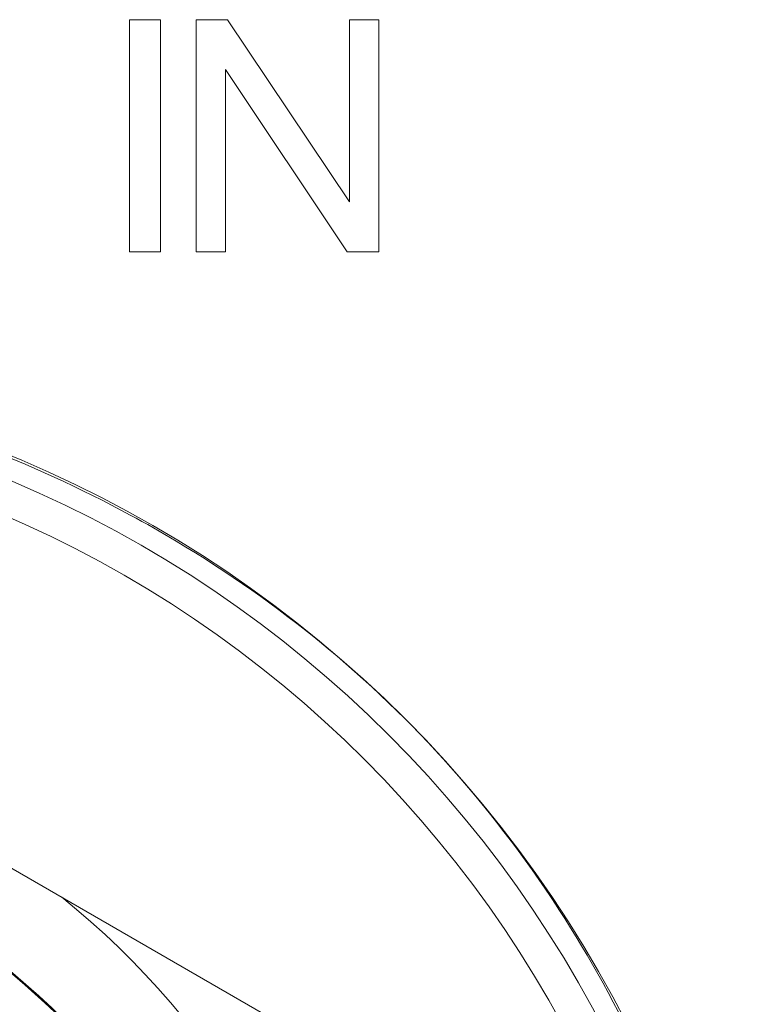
# Model space of a CAD drawing. Header units: millimetres. Extents: x 3925 to 5043, y -86 to 778.
# Tile 303 of 325: x 4841.78 to 4843.38, y 375.79 to 377.93. Entities that reach past the tile are written whole.
import ezdxf

# ---------------------------------------------------------------- set-up
doc = ezdxf.new("R2010")
doc.units = ezdxf.units.MM
doc.header["$LTSCALE"] = 46.255
for name, color, linetype in [('61-8RRB5G101DXF_CONTINUOUS_LINE', 7, 'CONTINUOUS'), ('792-MOLEX-73DXF_CONTINUOUS_LINE', 7, 'CONTINUOUS'), ('H30K-IO-LABEDXF_CONTINUOUS_LINE', 7, 'CONTINUOUS'), ('H30K-REAR-CODXF_CONTINUOUS_LINE', 7, 'CONTINUOUS'), ('LABEL-IO-H30DXF_CONTINUOUS_LINE', 7, 'CONTINUOUS')]:
    doc.layers.add(name, color=color, linetype=linetype)

msp = doc.modelspace()

# ---------------------------------------------------------------- linework, layer by layer
at = {"layer": '61-8RRB5G101DXF_CONTINUOUS_LINE', "color": 7, "linetype": 'Continuous', "lineweight": 0}
msp.add_line((4840.7588, 376.663), (4842.5088, 375.6526), dxfattribs=at)
msp.add_circle((4840.7588, 374.6423), 1.575, dxfattribs=at)
msp.add_arc((4840.7588, 374.6423), 1.7707, 8.7749, 51.2251, dxfattribs=at)
at = {"layer": '792-MOLEX-73DXF_CONTINUOUS_LINE', "color": 7, "linetype": 'Continuous', "lineweight": 0}
msp.add_circle((4840.7588, 374.6423), 1.2065, dxfattribs=at)
for radius, start, end in [(1.5725, 298.8372, 76.0639), (1.4487, 288.0439, 251.9561)]:
    msp.add_arc((4840.7588, 374.6423), radius, start, end, dxfattribs=at)
at = {"layer": 'H30K-IO-LABEDXF_CONTINUOUS_LINE', "color": 7, "linetype": 'Continuous', "lineweight": 0}
for p, q in [((4842.015, 377.9323), (4842.0821, 377.9323)), ((4842.015, 377.4271), (4842.015, 377.9323)), ((4842.0821, 377.9323), (4842.0821, 377.4271)), ((4842.1599, 377.9323), (4842.2285, 377.9323)), ((4842.1599, 377.4271), (4842.1599, 377.9323)), ((4842.2285, 377.9323), (4842.4936, 377.5357)), ((4842.4936, 377.9323), (4842.5578, 377.9323)), ((4842.4936, 377.5357), (4842.4936, 377.9323)), ((4842.5578, 377.9323), (4842.5578, 377.4271)), ((4842.2241, 377.8236), (4842.2241, 377.4271)), ((4842.4891, 377.4271), (4842.2241, 377.8236)), ((4842.0821, 377.4271), (4842.015, 377.4271)), ((4842.2241, 377.4271), (4842.1599, 377.4271)), ((4842.5578, 377.4271), (4842.4891, 377.4271)), ((4842.3792, 376.6184), (4842.4087, 376.5952)), ((4842.9061, 376.0611), (4842.9188, 376.0426)), ((4842.9188, 376.0426), (4842.9313, 376.0241))]:
    msp.add_line(p, q, dxfattribs=at)
for points in [[(4841.6456, 377.0207), (4841.6615, 377.0149), (4841.6774, 377.009), (4841.6932, 377.003), (4841.709, 376.9969), (4841.7247, 376.9907), (4841.7404, 376.9844), (4841.7561, 376.978), (4841.7718, 376.9715), (4841.7874, 376.9649)], [(4841.7874, 376.9649), (4841.8086, 376.9558), (4841.8298, 376.9464), (4841.8509, 376.9369), (4841.8719, 376.9272), (4841.8928, 376.9174), (4841.9136, 376.9073), (4841.9344, 376.8971), (4841.9551, 376.8867), (4841.9757, 376.8761), (4841.9962, 376.8654), (4842.0166, 376.8545)], [(4842.0166, 376.8545), (4842.0292, 376.8476), (4842.0419, 376.8406), (4842.0545, 376.8336), (4842.067, 376.8265), (4842.0795, 376.8193), (4842.092, 376.8121), (4842.1044, 376.8048), (4842.1168, 376.7974)], [(4842.1168, 376.7974), (4842.1378, 376.7848), (4842.1586, 376.772), (4842.1793, 376.7589), (4842.1999, 376.7457), (4842.2203, 376.7323), (4842.2406, 376.7187), (4842.2608, 376.705), (4842.2809, 376.691), (4842.3009, 376.6769), (4842.3207, 376.6625), (4842.3403, 376.648), (4842.3599, 376.6333), (4842.3792, 376.6184)], [(4842.4087, 376.5952), (4842.4283, 376.5794), (4842.4477, 376.5634), (4842.467, 376.5472), (4842.4861, 376.5308), (4842.505, 376.5142), (4842.5238, 376.4975), (4842.5424, 376.4805), (4842.5608, 376.4634), (4842.5791, 376.446), (4842.5972, 376.4285), (4842.6151, 376.4108), (4842.6316, 376.3941), (4842.6479, 376.3773), (4842.6641, 376.3603), (4842.6801, 376.3432)], [(4842.6801, 376.3432), (4842.6976, 376.3242), (4842.7148, 376.3049), (4842.7319, 376.2855), (4842.7487, 376.266), (4842.7654, 376.2462), (4842.7818, 376.2263), (4842.7981, 376.2062), (4842.8141, 376.1859), (4842.83, 376.1655), (4842.8456, 376.1449), (4842.861, 376.1242), (4842.8763, 376.1033), (4842.8913, 376.0823), (4842.9061, 376.0611)], [(4842.9313, 376.0241), (4842.9436, 376.0054), (4842.9497, 375.996)], [(4842.9497, 375.996), (4842.9623, 375.9763), (4842.9748, 375.9566), (4842.9871, 375.9367), (4842.9992, 375.9168), (4843.0111, 375.8967), (4843.0228, 375.8765), (4843.0344, 375.8562), (4843.0458, 375.8359), (4843.057, 375.8154), (4843.0681, 375.7948), (4843.0789, 375.7742), (4843.0896, 375.7535)]]:
    msp.add_lwpolyline(points, dxfattribs=at)
at = {"layer": 'H30K-REAR-CODXF_CONTINUOUS_LINE', "color": 7, "linetype": 'Continuous', "lineweight": 0}
for radius in [2.575, 2.5]:
    msp.add_circle((4840.7588, 374.5548), radius, dxfattribs=at)
at = {"layer": 'LABEL-IO-H30DXF_CONTINUOUS_LINE', "color": 7, "linetype": 'Continuous', "lineweight": 0}
msp.add_circle((4840.7588, 374.5548), 2.625, dxfattribs=at)

doc.saveas('drawing.dxf')
